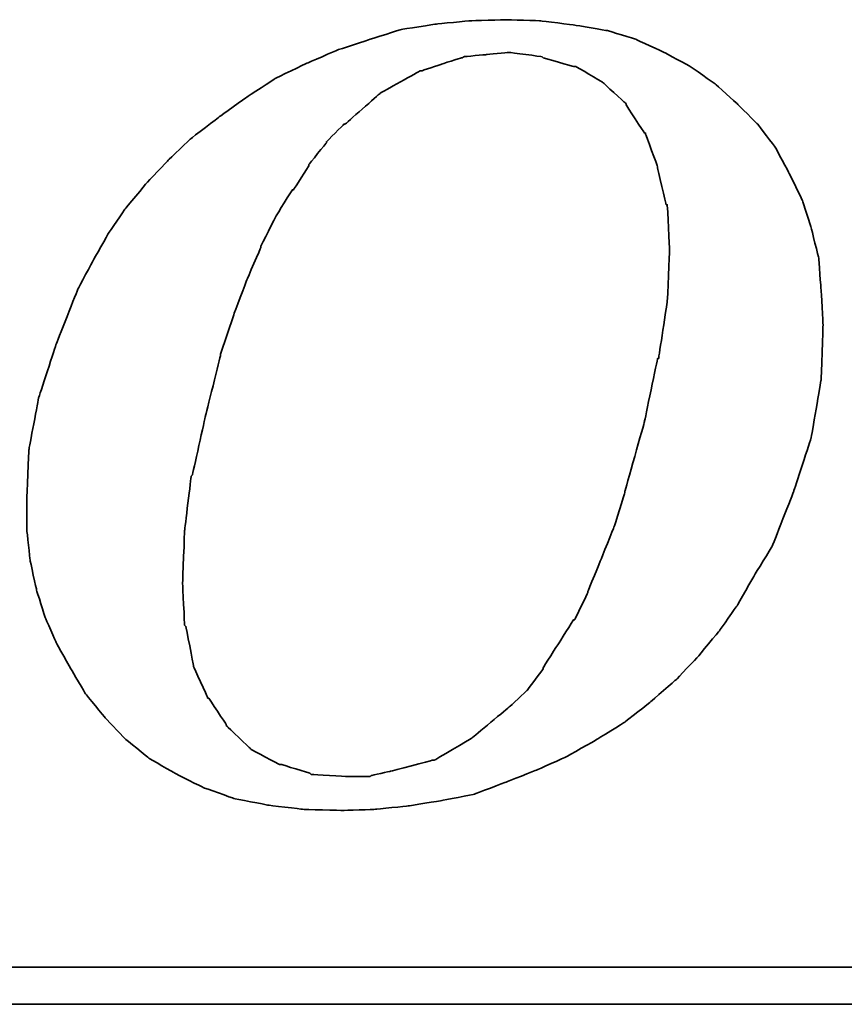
# Model space of a CAD drawing. Header units: millimetres. Extents: x 443 to 3685, y -1599 to 860.
# Tile 550 of 610: x 2805.67 to 2810.76, y -217.88 to -211.81. Entities that reach past the tile are written whole.
import ezdxf

# ---------------------------------------------------------------- set-up
doc = ezdxf.new("R2010")
doc.units = ezdxf.units.MM
doc.layers.add('DIM', color=4, linetype='CONTINUOUS')
doc.layers.add('layer 1', color=7, linetype='CONTINUOUS')

# ---------------------------------------------------------------- blocks, each defined once
blk = doc.blocks.new('TBI MOTION logo(完整正式版)')
at = {"layer": 'layer 1', "color": 22, "lineweight": 35}
for points, knots in [([(35.79625, -6.98375), (35.79625, -6.98375), (36.23125, -7.43875), (36.23125, -7.43875), (36.23125, -7.43875), (36.23125, -7.43875), (36.75625, -7.87125), (36.75625, -7.87125), (36.75625, -7.87125), (36.75625, -7.87125), (37.33125, -8.20375), (37.33125, -8.20375), (37.33125, -8.20375), (37.33125, -8.20375), (37.95625, -8.51875), (37.95625, -8.51875), (37.95625, -8.51875), (37.95625, -8.51875), (38.62625, -8.75875), (38.62625, -8.75875), (38.62625, -8.75875), (38.62625, -8.75875), (39.37125, -8.90375), (39.37125, -8.90375), (39.37125, -8.90375), (39.37125, -8.90375), (40.14125, -8.99875), (40.14125, -8.99875), (40.14125, -8.99875), (40.14125, -8.99875), (41.02625, -9.02375), (41.02625, -9.02375), (41.02625, -9.02375), (41.02625, -9.02375), (41.74625, -8.99875), (41.74625, -8.99875), (41.74625, -8.99875), (41.74625, -8.99875), (42.46625, -8.92375), (42.46625, -8.92375), (42.46625, -8.92375), (42.46625, -8.92375), (43.21125, -8.80625), (43.21125, -8.80625), (43.21125, -8.80625), (43.21125, -8.80625), (43.93125, -8.66375), (43.93125, -8.66375), (43.93125, -8.66375), (43.93125, -8.66375), (44.62625, -8.39875), (44.62625, -8.39875), (44.62625, -8.39875), (44.62625, -8.39875), (45.29625, -8.13375), (45.29625, -8.13375), (45.29625, -8.13375), (45.29625, -8.13375), (45.94625, -7.84375), (45.94625, -7.84375), (45.94625, -7.84375), (45.94625, -7.84375), (46.61625, -7.46375), (46.61625, -7.46375), (46.61625, -7.46375), (46.61625, -7.46375), (47.24125, -7.07875), (47.24125, -7.07875), (47.24125, -7.07875), (47.24125, -7.07875), (47.81625, -6.62375), (47.81625, -6.62375), (47.81625, -6.62375), (47.81625, -6.62375), (48.36875, -6.14375), (48.36875, -6.14375), (48.36875, -6.14375), (48.36875, -6.14375), (48.84625, -5.64125), (48.84625, -5.64125), (48.84625, -5.64125), (48.84625, -5.64125), (49.32625, -5.06375), (49.32625, -5.06375), (49.32625, -5.06375), (49.32625, -5.06375), (49.71125, -4.51374), (49.71125, -4.51374), (49.71125, -4.51374), (49.71125, -4.51374), (50.09625, -3.83874), (50.09625, -3.83874), (50.09625, -3.83874), (50.09625, -3.83874), (50.48125, -3.21374), (50.48125, -3.21374), (50.48125, -3.21374), (50.48125, -3.21374), (50.96125, -1.99125), (50.96125, -1.99125), (50.96125, -1.99125), (50.96125, -1.99125), (51.34375, -0.81875), (51.34375, -0.81875), (51.34375, -0.81875), (51.34375, -0.81875), (51.56125, 0.45624), (51.56125, 0.45624), (51.56125, 0.45624), (51.56125, 0.45624), (51.60625, 1.67624), (51.60625, 1.67624), (51.60625, 1.67624), (51.60625, 1.67624), (51.56125, 2.44625), (51.56125, 2.44625), (51.56125, 2.44625), (51.56125, 2.44625), (51.51125, 3.14125), (51.51125, 3.14125), (51.51125, 3.14125), (51.51125, 3.14125), (51.34375, 3.81125), (51.34375, 3.81125), (51.34375, 3.81125), (51.34375, 3.81125), (51.15125, 4.41125), (51.15125, 4.41125), (51.15125, 4.41125), (51.15125, 4.41125), (50.86125, 5.01125), (50.86125, 5.01125), (50.86125, 5.01125), (50.86125, 5.01125), (50.55125, 5.58875), (50.55125, 5.58875), (50.55125, 5.58875), (50.55125, 5.58875), (50.16625, 6.09125), (50.16625, 6.09125), (50.16625, 6.09125), (50.16625, 6.09125), (49.71125, 6.54875), (49.71125, 6.54875), (49.71125, 6.54875), (49.71125, 6.54875), (49.23125, 6.98125), (49.23125, 6.98125), (49.23125, 6.98125), (49.23125, 6.98125), (48.67875, 7.36625), (48.67875, 7.36625), (48.67875, 7.36625), (48.67875, 7.36625), (48.10375, 7.67625), (48.10375, 7.67625), (48.10375, 7.67625), (48.10375, 7.67625), (47.48125, 7.96375), (47.48125, 7.96375), (47.48125, 7.96375), (47.48125, 7.96375), (46.85625, 8.15625), (46.85625, 8.15625), (46.85625, 8.15625), (46.85625, 8.15625), (46.13625, 8.27624), (46.13625, 8.27624), (46.13625, 8.27624), (46.13625, 8.27624), (45.39125, 8.37125), (45.39125, 8.37125), (45.39125, 8.37125), (45.39125, 8.37125), (44.62625, 8.39624), (44.62625, 8.39624), (44.62625, 8.39624), (44.62625, 8.39624), (43.83625, 8.37125), (43.83625, 8.37125), (43.83625, 8.37125), (43.83625, 8.37125), (43.09125, 8.30125), (43.09125, 8.30125), (43.09125, 8.30125), (43.09125, 8.30125), (42.32125, 8.18125), (42.32125, 8.18125), (42.32125, 8.18125), (42.32125, 8.18125), (41.62875, 7.96375), (41.62875, 7.96375), (41.62875, 7.96375), (41.62875, 7.96375), (40.90625, 7.72625), (40.90625, 7.72625), (40.90625, 7.72625), (40.90625, 7.72625), (40.23624, 7.43625), (40.23624, 7.43625), (40.23624, 7.43625), (40.23624, 7.43625), (39.54124, 7.10125), (39.54124, 7.10125), (39.54124, 7.10125), (39.54124, 7.10125), (38.91625, 6.69125), (38.91625, 6.69125), (38.91625, 6.69125), (38.91625, 6.69125), (38.31625, 6.26125), (38.31625, 6.26125), (38.31625, 6.26125), (38.31625, 6.26125), (37.69125, 5.78125), (37.69125, 5.78125), (37.69125, 5.78125), (37.69125, 5.78125), (37.18625, 5.30125), (37.18625, 5.30125), (37.18625, 5.30125), (37.18625, 5.30125), (36.70625, 4.79624), (36.70625, 4.79624), (36.70625, 4.79624), (36.70625, 4.79624), (36.23125, 4.22125), (36.23125, 4.22125), (36.23125, 4.22125), (36.23125, 4.22125), (35.87124, 3.69375), (35.87124, 3.69375), (35.87124, 3.69375), (35.87124, 3.69375), (35.53125, 3.09125), (35.53125, 3.09125), (35.53125, 3.09125), (35.53125, 3.09125), (35.19875, 2.47125), (35.19875, 2.47125), (35.19875, 2.47125), (35.19875, 2.47125), (34.71625, 1.24625), (34.71625, 1.24625), (34.71625, 1.24625), (34.71625, 1.24625), (34.33125, 0.06874), (34.33125, 0.06874), (34.33125, 0.06874), (34.33125, 0.06874), (34.11625, -1.07875), (34.11625, -1.07875), (34.11625, -1.07875), (34.11625, -1.07875), (34.07125, -2.15875), (34.07125, -2.15875), (34.07125, -2.15875), (34.07125, -2.15875), (34.07125, -2.85375), (34.07125, -2.85375), (34.07125, -2.85375), (34.07125, -2.85375), (34.14125, -3.50375), (34.14125, -3.50375), (34.14125, -3.50375), (34.14125, -3.50375), (34.28625, -4.17375), (34.28625, -4.17375), (34.28625, -4.17375), (34.28625, -4.17375), (34.47625, -4.77624), (34.47625, -4.77624), (34.47625, -4.77624), (34.47625, -4.77624), (34.71625, -5.32625), (34.71625, -5.32625), (34.71625, -5.32625), (34.71625, -5.32625), (35.05375, -5.92875), (35.05375, -5.92875), (35.05375, -5.92875), (35.05375, -5.92875), (35.36375, -6.45375), (35.36375, -6.45375), (35.36375, -6.45375), (35.36375, -6.45375), (35.79625, -6.98375), (35.79625, -6.98375)], [0, 0, 0, 0, 0.01388889, 0.01388889, 0.01388889, 0.0138889, 0.02777778, 0.02777778, 0.02777778, 0.02777779, 0.04166667, 0.04166667, 0.04166667, 0.04166668, 0.05555556, 0.05555556, 0.05555556, 0.05555557, 0.06944444, 0.06944444, 0.06944444, 0.06944445, 0.08333333, 0.08333333, 0.08333333, 0.08333334, 0.09722222, 0.09722222, 0.09722222, 0.09722223, 0.11111111, 0.11111111, 0.11111111, 0.11111112, 0.125, 0.125, 0.125, 0.12500001, 0.13888889, 0.13888889, 0.13888889, 0.1388889, 0.15277778, 0.15277778, 0.15277778, 0.15277779, 0.16666667, 0.16666667, 0.16666667, 0.16666668, 0.18055556, 0.18055556, 0.18055556, 0.18055557, 0.19444444, 0.19444444, 0.19444444, 0.19444445, 0.20833333, 0.20833333, 0.20833333, 0.20833334, 0.22222222, 0.22222222, 0.22222222, 0.22222223, 0.23611111, 0.23611111, 0.23611111, 0.23611112, 0.25, 0.25, 0.25, 0.25000001, 0.26388889, 0.26388889, 0.26388889, 0.2638889, 0.27777778, 0.27777778, 0.27777778, 0.27777779, 0.29166667, 0.29166667, 0.29166667, 0.29166668, 0.30555556, 0.30555556, 0.30555556, 0.30555557, 0.31944444, 0.31944444, 0.31944444, 0.31944445, 0.33333333, 0.33333333, 0.33333333, 0.33333334, 0.34722222, 0.34722222, 0.34722222, 0.34722223, 0.36111111, 0.36111111, 0.36111111, 0.36111112, 0.375, 0.375, 0.375, 0.37500001, 0.38888889, 0.38888889, 0.38888889, 0.3888889, 0.40277778, 0.40277778, 0.40277778, 0.40277779, 0.41666667, 0.41666667, 0.41666667, 0.41666668, 0.43055556, 0.43055556, 0.43055556, 0.43055557, 0.44444444, 0.44444444, 0.44444444, 0.44444445, 0.45833333, 0.45833333, 0.45833333, 0.45833334, 0.47222222, 0.47222222, 0.47222222, 0.47222223, 0.48611111, 0.48611111, 0.48611111, 0.48611112, 0.5, 0.5, 0.5, 0.50000001, 0.51388889, 0.51388889, 0.51388889, 0.5138889, 0.52777778, 0.52777778, 0.52777778, 0.52777779, 0.54166667, 0.54166667, 0.54166667, 0.54166668, 0.55555556, 0.55555556, 0.55555556, 0.55555557, 0.56944444, 0.56944444, 0.56944444, 0.56944445, 0.58333333, 0.58333333, 0.58333333, 0.58333334, 0.59722222, 0.59722222, 0.59722222, 0.59722223, 0.61111111, 0.61111111, 0.61111111, 0.61111112, 0.625, 0.625, 0.625, 0.62500001, 0.63888889, 0.63888889, 0.63888889, 0.6388889, 0.65277778, 0.65277778, 0.65277778, 0.65277779, 0.66666667, 0.66666667, 0.66666667, 0.66666668, 0.68055556, 0.68055556, 0.68055556, 0.68055557, 0.69444444, 0.69444444, 0.69444444, 0.69444445, 0.70833333, 0.70833333, 0.70833333, 0.70833334, 0.72222222, 0.72222222, 0.72222222, 0.72222223, 0.73611111, 0.73611111, 0.73611111, 0.73611112, 0.75, 0.75, 0.75, 0.75000001, 0.76388889, 0.76388889, 0.76388889, 0.7638889, 0.77777778, 0.77777778, 0.77777778, 0.77777779, 0.79166667, 0.79166667, 0.79166667, 0.79166668, 0.80555556, 0.80555556, 0.80555556, 0.80555557, 0.81944444, 0.81944444, 0.81944444, 0.81944445, 0.83333333, 0.83333333, 0.83333333, 0.83333334, 0.84722222, 0.84722222, 0.84722222, 0.84722223, 0.86111111, 0.86111111, 0.86111111, 0.86111112, 0.875, 0.875, 0.875, 0.87500001, 0.88888889, 0.88888889, 0.88888889, 0.8888889, 0.90277778, 0.90277778, 0.90277778, 0.90277779, 0.91666667, 0.91666667, 0.91666667, 0.91666668, 0.93055556, 0.93055556, 0.93055556, 0.93055557, 0.94444444, 0.94444444, 0.94444444, 0.94444445, 0.95833333, 0.95833333, 0.95833333, 0.95833334, 0.97222222, 0.97222222, 0.97222222, 0.97222223, 0.98611111, 0.98611111, 0.98611111, 0.98611112, 1, 1, 1, 1]), ([(38.33875, 1.03124), (38.33875, 1.03124), (38.62625, 1.89625), (38.62625, 1.89625), (38.62625, 1.89625), (38.62625, 1.89625), (38.91625, 2.66375), (38.91625, 2.66375), (38.91625, 2.66375), (38.91625, 2.66375), (39.22625, 3.38125), (39.22625, 3.38125), (39.22625, 3.38125), (39.22625, 3.38125), (39.22625, 3.40624), (39.22625, 3.40624), (39.22625, 3.40624), (39.22625, 3.40624), (39.56124, 4.07624), (39.56124, 4.07624), (39.56124, 4.07624), (39.56124, 4.07624), (39.92125, 4.65125), (39.92125, 4.65125), (39.92125, 4.65125), (39.92125, 4.65125), (39.94625, 4.65125), (39.94625, 4.65125), (39.94625, 4.65125), (39.94625, 4.65125), (40.28125, 5.17875), (40.28125, 5.17875), (40.28125, 5.17875), (40.28125, 5.17875), (40.28125, 5.20375), (40.28125, 5.20375), (40.28125, 5.20375), (40.28125, 5.20375), (40.66875, 5.68625), (40.66875, 5.68625), (40.66875, 5.68625), (40.66875, 5.68625), (40.66875, 5.70625), (40.66875, 5.70625), (40.66875, 5.70625), (40.66875, 5.70625), (41.05124, 6.09125), (41.05124, 6.09125), (41.05124, 6.09125), (41.05124, 6.09125), (41.07625, 6.09125), (41.07625, 6.09125), (41.07625, 6.09125), (41.07625, 6.09125), (41.84125, 6.76625), (41.84125, 6.76625), (41.84125, 6.76625), (41.84125, 6.76625), (41.86625, 6.78625), (41.86625, 6.78625), (41.86625, 6.78625), (41.86625, 6.78625), (42.73125, 7.26624), (42.73125, 7.26624), (42.73125, 7.26624), (42.73125, 7.26624), (42.75625, 7.26624), (42.75625, 7.26624), (42.75625, 7.26624), (42.75625, 7.26624), (43.18625, 7.41125), (43.18625, 7.41125), (43.18625, 7.41125), (43.18625, 7.41125), (43.64125, 7.55625), (43.64125, 7.55625), (43.64125, 7.55625), (43.64125, 7.55625), (43.66625, 7.55625), (43.66625, 7.55625), (43.66625, 7.55625), (43.66625, 7.55625), (43.69125, 7.58124), (43.69125, 7.58124), (43.69125, 7.58124), (43.69125, 7.58124), (44.19125, 7.62625), (44.19125, 7.62625), (44.19125, 7.62625), (44.19125, 7.62625), (44.67125, 7.67625), (44.67125, 7.67625), (44.67125, 7.67625), (44.67125, 7.67625), (44.69625, 7.67625), (44.69625, 7.67625), (44.69625, 7.67625), (44.69625, 7.67625), (45.41875, 7.58124), (45.41875, 7.58124), (45.41875, 7.58124), (45.41875, 7.58124), (45.44125, 7.55625), (45.44125, 7.55625), (45.44125, 7.55625), (45.44125, 7.55625), (46.11125, 7.36625), (46.11125, 7.36625), (46.11125, 7.36625), (46.11125, 7.36625), (46.13625, 7.36625), (46.13625, 7.36625), (46.13625, 7.36625), (46.13625, 7.36625), (46.15875, 7.36625), (46.15875, 7.36625), (46.15875, 7.36625), (46.15875, 7.36625), (46.73625, 7.02624), (46.73625, 7.02624), (46.73625, 7.02624), (46.73625, 7.02624), (46.76125, 7.00624), (46.76125, 7.00624), (46.76125, 7.00624), (46.76125, 7.00624), (47.24125, 6.57124), (47.24125, 6.57124), (47.24125, 6.57124), (47.24125, 6.57124), (47.26625, 6.54875), (47.26625, 6.54875), (47.26625, 6.54875), (47.26625, 6.54875), (47.26625, 6.52375), (47.26625, 6.52375), (47.26625, 6.52375), (47.26625, 6.52375), (47.67375, 5.89875), (47.67375, 5.89875), (47.67375, 5.89875), (47.67375, 5.89875), (47.69625, 5.89875), (47.69625, 5.89875), (47.69625, 5.89875), (47.69625, 5.89875), (47.69625, 5.87625), (47.69625, 5.87625), (47.69625, 5.87625), (47.69625, 5.87625), (47.96125, 5.15625), (47.96125, 5.15625), (47.96125, 5.15625), (47.96125, 5.15625), (47.96125, 5.13125), (47.96125, 5.13125), (47.96125, 5.13125), (47.96125, 5.13125), (48.15125, 4.31875), (48.15125, 4.31875), (48.15125, 4.31875), (48.15125, 4.31875), (48.17625, 4.31875), (48.17625, 4.31875), (48.17625, 4.31875), (48.17625, 4.31875), (48.17625, 4.29125), (48.17625, 4.29125), (48.17625, 4.29125), (48.17625, 4.29125), (48.22625, 3.33125), (48.22625, 3.33125), (48.22625, 3.33125), (48.22625, 3.33125), (48.22625, 3.30875), (48.22625, 3.30875), (48.22625, 3.30875), (48.22625, 3.30875), (48.17625, 2.20624), (48.17625, 2.20624), (48.17625, 2.20624), (48.17625, 2.20624), (48.17625, 2.18124), (48.17625, 2.18124), (48.17625, 2.18124), (48.17625, 2.18124), (47.98375, 0.93624), (47.98375, 0.93624), (47.98375, 0.93624), (47.98375, 0.93624), (47.96125, 0.93624), (47.96125, 0.93624), (47.96125, 0.93624), (47.96125, 0.93624), (47.67375, -0.45874), (47.67375, -0.45874), (47.67375, -0.45874), (47.67375, -0.45874), (47.24125, -1.99125), (47.24125, -1.99125), (47.24125, -1.99125), (47.24125, -1.99125), (47.24125, -2.01874), (47.24125, -2.01874), (47.24125, -2.01874), (47.24125, -2.01874), (47.00125, -2.78375), (47.00125, -2.78375), (47.00125, -2.78375), (47.00125, -2.78375), (46.71125, -3.50375), (46.71125, -3.50375), (46.71125, -3.50375), (46.71125, -3.50375), (46.42625, -4.19875), (46.42625, -4.19875), (46.42625, -4.19875), (46.42625, -4.19875), (46.42625, -4.22375), (46.42625, -4.22375), (46.42625, -4.22375), (46.42625, -4.22375), (46.13625, -4.82374), (46.13625, -4.82374), (46.13625, -4.82374), (46.13625, -4.82374), (46.11125, -4.82374), (46.11125, -4.82374), (46.11125, -4.82374), (46.11125, -4.82374), (45.77625, -5.35125), (45.77625, -5.35125), (45.77625, -5.35125), (45.77625, -5.35125), (45.44125, -5.87875), (45.44125, -5.87875), (45.44125, -5.87875), (45.44125, -5.87875), (45.44125, -5.90375), (45.44125, -5.90375), (45.44125, -5.90375), (45.44125, -5.90375), (45.10625, -6.35875), (45.10625, -6.35875), (45.10625, -6.35875), (45.10625, -6.35875), (45.08125, -6.38375), (45.08125, -6.38375), (45.08125, -6.38375), (45.08125, -6.38375), (44.69625, -6.74375), (44.69625, -6.74375), (44.69625, -6.74375), (44.69625, -6.74375), (43.88375, -7.41625), (43.88375, -7.41625), (43.88375, -7.41625), (43.88375, -7.41625), (43.85625, -7.43875), (43.85625, -7.43875), (43.85625, -7.43875), (43.85625, -7.43875), (43.04125, -7.91875), (43.04125, -7.91875), (43.04125, -7.91875), (43.04125, -7.91875), (43.01625, -7.91875), (43.01625, -7.91875), (43.01625, -7.91875), (43.01625, -7.91875), (42.99625, -7.91875), (42.99625, -7.91875), (42.99625, -7.91875), (42.99625, -7.91875), (42.08125, -8.15875), (42.08125, -8.15875), (42.08125, -8.15875), (42.08125, -8.15875), (41.65125, -8.25625), (41.65125, -8.25625), (41.65125, -8.25625), (41.65125, -8.25625), (41.62875, -8.27875), (41.62875, -8.27875), (41.62875, -8.27875), (41.62875, -8.27875), (41.60125, -8.27875), (41.60125, -8.27875), (41.60125, -8.27875), (41.60125, -8.27875), (41.12125, -8.27875), (41.12125, -8.27875), (41.12125, -8.27875), (41.12125, -8.27875), (40.35624, -8.23125), (40.35624, -8.23125), (40.35624, -8.23125), (40.35624, -8.23125), (40.33125, -8.23125), (40.33125, -8.23125), (40.33125, -8.23125), (40.33125, -8.23125), (40.30625, -8.20375), (40.30625, -8.20375), (40.30625, -8.20375), (40.30625, -8.20375), (39.68375, -8.01375), (39.68375, -8.01375), (39.68375, -8.01375), (39.68375, -8.01375), (39.66124, -8.01375), (39.66124, -8.01375), (39.66124, -8.01375), (39.66124, -8.01375), (39.63625, -8.01375), (39.63625, -8.01375), (39.63625, -8.01375), (39.63625, -8.01375), (39.01125, -7.67875), (39.01125, -7.67875), (39.01125, -7.67875), (39.01125, -7.67875), (38.98875, -7.65375), (38.98875, -7.65375), (38.98875, -7.65375), (38.98875, -7.65375), (38.48625, -7.17375), (38.48625, -7.17375), (38.48625, -7.17375), (38.48625, -7.17375), (38.45875, -7.14875), (38.45875, -7.14875), (38.45875, -7.14875), (38.45875, -7.14875), (38.45875, -7.12875), (38.45875, -7.12875), (38.45875, -7.12875), (38.45875, -7.12875), (38.07625, -6.54875), (38.07625, -6.54875), (38.07625, -6.54875), (38.07625, -6.54875), (38.05125, -6.54875), (38.05125, -6.54875), (38.05125, -6.54875), (38.05125, -6.54875), (38.05125, -6.52875), (38.05125, -6.52875), (38.05125, -6.52875), (38.05125, -6.52875), (37.74125, -5.85375), (37.74125, -5.85375), (37.74125, -5.85375), (37.74125, -5.85375), (37.74125, -5.82875), (37.74125, -5.82875), (37.74125, -5.82875), (37.74125, -5.82875), (37.57375, -4.96875), (37.57375, -4.96875), (37.57375, -4.96875), (37.57375, -4.96875), (37.54625, -4.94375), (37.54625, -4.94375), (37.54625, -4.94375), (37.54625, -4.94375), (37.50125, -4.03375), (37.50125, -4.03375), (37.50125, -4.03375), (37.50125, -4.03375), (37.50125, -4.00875), (37.50125, -4.00875), (37.50125, -4.00875), (37.50125, -4.00875), (37.54625, -2.85375), (37.54625, -2.85375), (37.54625, -2.85375), (37.54625, -2.85375), (37.69125, -1.65875), (37.69125, -1.65875), (37.69125, -1.65875), (37.69125, -1.65875), (37.71624, -1.63375), (37.71624, -1.63375), (37.71624, -1.63375), (37.71624, -1.63375), (38.00375, -0.33875), (38.00375, -0.33875), (38.00375, -0.33875), (38.00375, -0.33875), (38.33875, 1.00624), (38.33875, 1.00624), (38.33875, 1.00624), (38.33875, 1.00624), (38.33875, 1.03124), (38.33875, 1.03124)], [0, 0, 0, 0, 0.01010101, 0.01010101, 0.01010101, 0.01010102, 0.02020202, 0.02020202, 0.02020202, 0.02020203, 0.03030303, 0.03030303, 0.03030303, 0.03030304, 0.04040404, 0.04040404, 0.04040404, 0.04040405, 0.05050505, 0.05050505, 0.05050505, 0.05050506, 0.06060606, 0.06060606, 0.06060606, 0.06060607, 0.07070707, 0.07070707, 0.07070707, 0.07070708, 0.08080808, 0.08080808, 0.08080808, 0.08080809, 0.09090909, 0.09090909, 0.09090909, 0.0909091, 0.1010101, 0.1010101, 0.1010101, 0.10101011, 0.11111111, 0.11111111, 0.11111111, 0.11111112, 0.12121212, 0.12121212, 0.12121212, 0.12121213, 0.13131313, 0.13131313, 0.13131313, 0.13131314, 0.14141414, 0.14141414, 0.14141414, 0.14141415, 0.15151515, 0.15151515, 0.15151515, 0.15151516, 0.16161616, 0.16161616, 0.16161616, 0.16161617, 0.17171717, 0.17171717, 0.17171717, 0.17171718, 0.18181818, 0.18181818, 0.18181818, 0.18181819, 0.19191919, 0.19191919, 0.19191919, 0.1919192, 0.2020202, 0.2020202, 0.2020202, 0.20202021, 0.21212121, 0.21212121, 0.21212121, 0.21212122, 0.22222222, 0.22222222, 0.22222222, 0.22222223, 0.23232323, 0.23232323, 0.23232323, 0.23232324, 0.24242424, 0.24242424, 0.24242424, 0.24242425, 0.25252525, 0.25252525, 0.25252525, 0.25252526, 0.26262626, 0.26262626, 0.26262626, 0.26262627, 0.27272727, 0.27272727, 0.27272727, 0.27272728, 0.28282828, 0.28282828, 0.28282828, 0.28282829, 0.29292929, 0.29292929, 0.29292929, 0.2929293, 0.3030303, 0.3030303, 0.3030303, 0.30303031, 0.31313131, 0.31313131, 0.31313131, 0.31313132, 0.32323232, 0.32323232, 0.32323232, 0.32323233, 0.33333333, 0.33333333, 0.33333333, 0.33333334, 0.34343434, 0.34343434, 0.34343434, 0.34343435, 0.35353535, 0.35353535, 0.35353535, 0.35353536, 0.36363636, 0.36363636, 0.36363636, 0.36363637, 0.37373737, 0.37373737, 0.37373737, 0.37373738, 0.38383838, 0.38383838, 0.38383838, 0.38383839, 0.39393939, 0.39393939, 0.39393939, 0.3939394, 0.4040404, 0.4040404, 0.4040404, 0.40404041, 0.41414141, 0.41414141, 0.41414141, 0.41414142, 0.42424242, 0.42424242, 0.42424242, 0.42424243, 0.43434343, 0.43434343, 0.43434343, 0.43434344, 0.44444444, 0.44444444, 0.44444444, 0.44444445, 0.45454545, 0.45454545, 0.45454545, 0.45454546, 0.46464646, 0.46464646, 0.46464646, 0.46464647, 0.47474747, 0.47474747, 0.47474747, 0.47474748, 0.48484848, 0.48484848, 0.48484848, 0.48484849, 0.49494949, 0.49494949, 0.49494949, 0.4949495, 0.50505051, 0.50505051, 0.50505051, 0.50505052, 0.51515152, 0.51515152, 0.51515152, 0.51515153, 0.52525253, 0.52525253, 0.52525253, 0.52525254, 0.53535354, 0.53535354, 0.53535354, 0.53535355, 0.54545455, 0.54545455, 0.54545455, 0.54545456, 0.55555556, 0.55555556, 0.55555556, 0.55555557, 0.56565657, 0.56565657, 0.56565657, 0.56565658, 0.57575758, 0.57575758, 0.57575758, 0.57575759, 0.58585859, 0.58585859, 0.58585859, 0.5858586, 0.5959596, 0.5959596, 0.5959596, 0.59595961, 0.60606061, 0.60606061, 0.60606061, 0.60606062, 0.61616162, 0.61616162, 0.61616162, 0.61616163, 0.62626263, 0.62626263, 0.62626263, 0.62626264, 0.63636364, 0.63636364, 0.63636364, 0.63636365, 0.64646465, 0.64646465, 0.64646465, 0.64646466, 0.65656566, 0.65656566, 0.65656566, 0.65656567, 0.66666667, 0.66666667, 0.66666667, 0.66666668, 0.67676768, 0.67676768, 0.67676768, 0.67676769, 0.68686869, 0.68686869, 0.68686869, 0.6868687, 0.6969697, 0.6969697, 0.6969697, 0.69696971, 0.70707071, 0.70707071, 0.70707071, 0.70707072, 0.71717172, 0.71717172, 0.71717172, 0.71717173, 0.72727273, 0.72727273, 0.72727273, 0.72727274, 0.73737374, 0.73737374, 0.73737374, 0.73737375, 0.74747475, 0.74747475, 0.74747475, 0.74747476, 0.75757576, 0.75757576, 0.75757576, 0.75757577, 0.76767677, 0.76767677, 0.76767677, 0.76767678, 0.77777778, 0.77777778, 0.77777778, 0.77777779, 0.78787879, 0.78787879, 0.78787879, 0.7878788, 0.7979798, 0.7979798, 0.7979798, 0.79797981, 0.80808081, 0.80808081, 0.80808081, 0.80808082, 0.81818182, 0.81818182, 0.81818182, 0.81818183, 0.82828283, 0.82828283, 0.82828283, 0.82828284, 0.83838384, 0.83838384, 0.83838384, 0.83838385, 0.84848485, 0.84848485, 0.84848485, 0.84848486, 0.85858586, 0.85858586, 0.85858586, 0.85858587, 0.86868687, 0.86868687, 0.86868687, 0.86868688, 0.87878788, 0.87878788, 0.87878788, 0.87878789, 0.88888889, 0.88888889, 0.88888889, 0.8888889, 0.8989899, 0.8989899, 0.8989899, 0.89898991, 0.90909091, 0.90909091, 0.90909091, 0.90909092, 0.91919192, 0.91919192, 0.91919192, 0.91919193, 0.92929293, 0.92929293, 0.92929293, 0.92929294, 0.93939394, 0.93939394, 0.93939394, 0.93939395, 0.94949495, 0.94949495, 0.94949495, 0.94949496, 0.95959596, 0.95959596, 0.95959596, 0.95959597, 0.96969697, 0.96969697, 0.96969697, 0.96969698, 0.97979798, 0.97979798, 0.97979798, 0.97979799, 0.98989899, 0.98989899, 0.98989899, 0.989899, 1, 1, 1, 1]), ([(75.90875, -9.47875), (75.90875, -9.47875), (75.90875, -12.28625), (75.90875, -12.28625), (75.90875, -12.28625), (75.90875, -12.28625), (75.90875, -12.47875), (75.90875, -12.47875), (75.90875, -12.47875), (75.90875, -12.47875), (75.71625, -12.47875), (75.71625, -12.47875), (75.71625, -12.47875), (75.71625, -12.47875), (-88.32875, -12.47875), (-88.32875, -12.47875), (-88.32875, -12.47875), (-88.32875, -12.47875), (-88.32875, -13.29375), (-88.32875, -13.29375), (-88.32875, -13.29375), (-88.32875, -13.29375), (82.89125, -13.29375), (82.89125, -13.29375), (82.89125, -13.29375), (82.89125, -13.29375), (75.90875, -9.47875), (75.90875, -9.47875)], [0, 0, 0, 0, 0.14285714, 0.14285714, 0.14285714, 0.14285715, 0.28571429, 0.28571429, 0.28571429, 0.2857143, 0.42857143, 0.42857143, 0.42857143, 0.42857144, 0.57142857, 0.57142857, 0.57142857, 0.57142858, 0.71428571, 0.71428571, 0.71428571, 0.71428572, 0.85714286, 0.85714286, 0.85714286, 0.85714287, 1, 1, 1, 1])]:
    blk.add_open_spline(points, degree=3, knots=knots, dxfattribs=at)

msp = doc.modelspace()

# ---------------------------------------------------------------- block references
at = {"layer": 'DIM', "color": 7, "xscale": 0.2802190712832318, "yscale": 0.2802190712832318, "zscale": 0.2802190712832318}
msp.add_blockref('TBI MOTION logo(完整正式版)', (2796.1691, -214.1592), dxfattribs=at)

doc.saveas('drawing.dxf')
